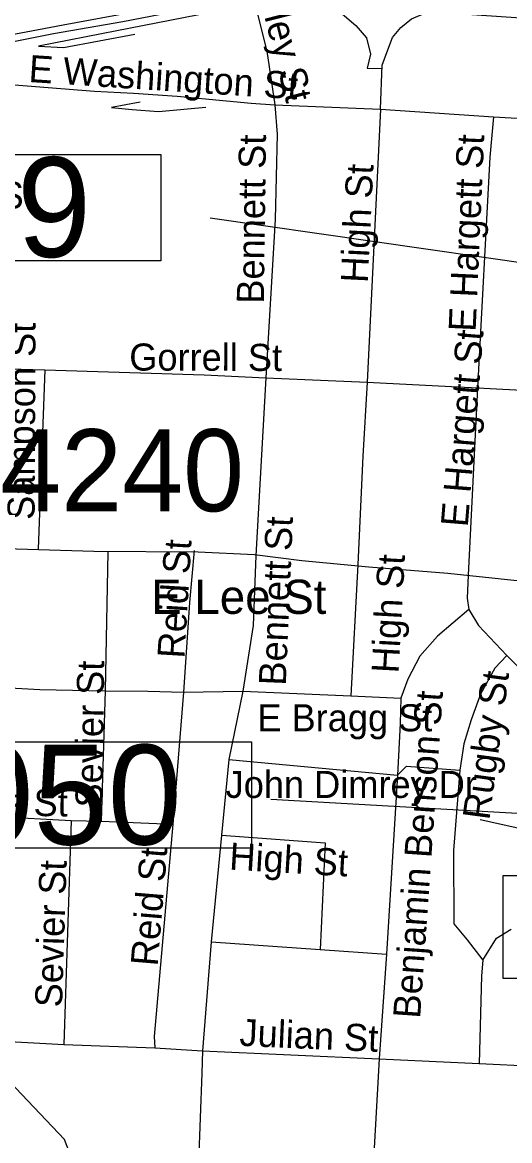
# Model space of a CAD drawing. Extents: x 1662474 to 1856135, y 779280 to 917889.
# Drawn here: x 1769369 to 1771080, y 841338 to 845263 of the extents above; entities that cross this region are included whole.
import ezdxf

# ---------------------------------------------------------------- set-up
doc = ezdxf.new("R2010")
doc.units = 0
for name, color, linetype in [('Cogo Default Point CELL', 7, 'Continuous'), ('Exist Hydrographic Misc Water Feature', 7, 'Continuous'), ('Exist Railroad Mainline', 7, 'Continuous'), ('Exist Railroad Siding', 7, 'Continuous'), ('Exist Road Non-System Structure Non-Sys NCDOT Number Label', 7, 'Continuous'), ('Exist Road Non-System Type 51', 7, 'Continuous'), ('Exist Road Non-System Type 51 Label', 7, 'Continuous'), ('Exist Road Secondary Type 51 Label', 7, 'Continuous'), ('Exist Road Secondary Type 51 Undivided 4 Lane Attributed', 7, 'Continuous'), ('Prop Horizontal Alignment Station Label', 7, 'Continuous')]:
    doc.layers.add(name, color=color, linetype=linetype)

msp = doc.modelspace()

# ---------------------------------------------------------------- linework, layer by layer
at = {"layer": 'Exist Hydrographic Misc Water Feature'}
for points in [[(1774623.6, 836236.3), (1774618.1, 836272), (1774535.1, 836349.2), (1774339.5, 836605.7), (1774110.2, 837303.1), (1773747.1, 837763.5), (1773319.1, 838477.9), (1773115.1, 839026.9), (1773109.2, 840369.5), (1773027.1, 840489.4), (1772827, 840539.4), (1772539.1, 840893.2), (1772094.1, 841578.4), (1771795, 841755.2), (1771573.1, 842009.2), (1771458.1, 842293.8), (1771367, 842377.7), (1770976, 842464.5)], [(1772826.2, 836262.6), (1772495, 836617.2), (1772438, 836716.9), (1772016, 837152.2), (1771794.2, 837465.3), (1771244, 838559.7), (1771230.1, 838917.6), (1771067, 839377.2), (1770936, 839629.4), (1770878, 839696.2), (1770478.9, 839815.9), (1770380.1, 839877.1), (1770380.1, 839959.1), (1770413.9, 840027.3), (1770399, 840126.1), (1770307.9, 840328.2), (1769787.9, 840929.6), (1769549, 841259.5), (1769517, 841342.2), (1769087.1, 841794.1)]]:
    msp.add_lwpolyline(points, dxfattribs=at)
at = {"layer": 'Exist Railroad Mainline'}
msp.add_lwpolyline([(1770386.9, 845391.2), (1770188.9, 845352.6), (1769952.6, 845309.8), (1769722.3, 845265.3), (1769478.2, 845222.6), (1769213.9, 845170.3), (1768961.5, 845123.9), (1768665.3, 845067.6), (1768346, 845008.9), (1768223.1, 844984.4)], dxfattribs=at)
at = {"layer": 'Exist Railroad Siding'}
msp.add_line((1769783.2, 844983.2), (1769682.7, 844963.9), dxfattribs=at)
for points in [[(1771393.9, 845567.3), (1771285.8, 845547.8), (1771087.8, 845509.2), (1770827.1, 845456.4), (1770552.9, 845402.3), (1770290.8, 845347.9), (1770030.5, 845297.4), (1769700.3, 845233.5), (1769426.1, 845179.1)], [(1770386.9, 845391.2), (1770269.1, 845392), (1770117, 845369.1), (1769836.5, 845312.8), (1769512.3, 845252.8), (1769232.2, 845200.4), (1768915.6, 845142.2), (1768579.3, 845082.1), (1768283.1, 845026.1)], [(1769426.1, 845179.1), (1769514, 845174.7), (1769764.1, 845221.1)], [(1769682.7, 844963.9), (1769754.8, 844957.5), (1769846.9, 844950.7), (1770013, 844965.7)]]:
    msp.add_lwpolyline(points, dxfattribs=at)
at = {"layer": 'Exist Road Non-System Structure Non-Sys NCDOT Number Label'}
msp.add_lwpolyline([(1771057.9, 842268.3), (1772374.9, 842268.3), (1772374.9, 841907.2), (1771057.9, 841907.2)], close=True, dxfattribs=at)
at = {"layer": 'Exist Road Non-System Type 51'}
for p, q in [((1770255.6, 844973.9), (1770626.6, 844957.9)), ((1770626.6, 844957.9), (1770579.4, 844000.7)), ((1770626.6, 844957.9), (1771023.2, 844930.9)), ((1771023.2, 844930.9), (1771451.4, 844909.1)), ((1769261.1, 844048.7), (1769448, 844042.9)), ((1769448, 844042.9), (1769424.4, 843414.4)), ((1770223.9, 844015.1), (1770189.4, 843392)), ((1770223.9, 844015.1), (1770579.4, 844000.7)), ((1770579.4, 844000.7), (1770967.4, 843980.8)), ((1770967.4, 843980.8), (1770934.6, 843323.2)), ((1770967.4, 843980.8), (1771362.4, 843960)), ((1769669.2, 843404.4), (1769659.8, 842916.7)), ((1770547.1, 843360.5), (1770522.2, 842899.4)), ((1771070, 843041.1), (1771226.9, 842883.1)), ((1769659.8, 842916.7), (1769645.6, 842459.2)), ((1769935.1, 842912.5), (1769897.1, 842449)), ((1769935.1, 842912.5), (1770143, 842915.9)), ((1770143, 842915.9), (1770094.6, 842675.5)), ((1770143, 842915.9), (1770522.2, 842899.4)), ((1770522.2, 842899.4), (1770698.1, 842891.2)), ((1770094.6, 842675.5), (1770067.9, 842410.7)), ((1770094.6, 842675.5), (1770686.9, 842621.2)), ((1770686.9, 842621.2), (1770648.2, 841992.1)), ((1769232.5, 842477.9), (1769541.1, 842461.6)), ((1769541.1, 842461.6), (1769514.4, 841675.5)), ((1769541.1, 842461.6), (1769645.6, 842459.2)), ((1769645.6, 842459.2), (1769897.1, 842449)), ((1770067.9, 842410.7), (1770032.5, 842035.6)), ((1770032.5, 842035.6), (1770001.2, 841653.5)), ((1770032.5, 842035.6), (1770415.1, 842008.9)), ((1770415.1, 842008.9), (1770648.2, 841992.1)), ((1770648.2, 841992.1), (1770622.2, 841625.2)), ((1769225.1, 841691.9), (1769514.4, 841675.5)), ((1769514.4, 841675.5), (1769834.1, 841664.2)), ((1769834.1, 841664.2), (1770001.2, 841653.5)), ((1770001.2, 841653.5), (1770622.2, 841625.2)), ((1770622.2, 841625.2), (1770600.1, 841232)), ((1770622.2, 841625.2), (1770973.1, 841609.1)), ((1770973.1, 841609.1), (1771223.2, 841596.2))]:
    msp.add_line(p, q, dxfattribs=at)
for points in [[(1770019.1, 845837.7), (1770063.1, 845755.8), (1770119.6, 845610.6), (1770173.6, 845377.2), (1770227.8, 845161.9), (1770255.6, 844973.9)], [(1770394.1, 845345.2), (1770491.5, 845292.8), (1770540.4, 845252.4), (1770576.9, 845208.8), (1770591.5, 845151.4), (1770580, 845102.5), (1770631.1, 845100.9)], [(1770626.6, 844957.9), (1770632.5, 845112.2), (1770648.8, 845157.1), (1770668.4, 845209.9), (1770698.6, 845245), (1770734.9, 845275.4), (1770771.4, 845290.9), (1770821.6, 845298.2), (1770947.6, 845290.2), (1771481, 845254.5)], [(1769222.8, 845143.7), (1769277.4, 845076.2), (1769342.1, 845043.7), (1769622, 845021.2), (1769759.2, 845014.4), (1769912.2, 845003.6), (1770172.9, 844979.7), (1770255.6, 844973.9)], [(1770255.6, 844973.9), (1770263.8, 844870.5), (1770256.9, 844571.2), (1770223.9, 844015.1)], [(1771023.2, 844930.9), (1771010.6, 844789.7), (1770967.4, 843980.8)], [(1769448, 844042.9), (1770007.2, 844025.4), (1770223.9, 844015.1)], [(1770579.4, 844000.7), (1770564.8, 843740.4), (1770547.1, 843360.5)], [(1769972.6, 843409.9), (1769956.6, 843226.7), (1769935.1, 842912.5)], [(1770189.4, 843392), (1770179.5, 843146.1), (1770143, 842915.9)], [(1770934.6, 843323.2), (1770930.4, 843242.4), (1770936.4, 843201.8)], [(1770936.4, 843201.8), (1770826.6, 843108.9), (1770764.8, 843039), (1770723, 842957.7), (1770698.1, 842891.2)], [(1770936.4, 843201.8), (1770970.2, 843146.1), (1771070, 843041.1)], [(1771070, 843041.1), (1771028.2, 842996.2), (1770977.4, 842905.7), (1770945.4, 842815.4), (1770919.4, 842731.2), (1770905.1, 842638)], [(1769218.4, 842932.8), (1769431.1, 842921.7), (1769659.8, 842916.7)], [(1769659.8, 842916.7), (1769809.6, 842915.2), (1769935.1, 842912.5)], [(1770698.1, 842891.2), (1770695.8, 842802.2), (1770686.9, 842621.2)], [(1770686.9, 842621.2), (1770718, 842652.4), (1770905.1, 842638)], [(1770905.1, 842638), (1770882.6, 842356.6), (1770884.6, 842099.4), (1770931.4, 842043.2), (1770986.2, 841971.1)], [(1769897.1, 842449), (1769832.2, 841703.1), (1769834.1, 841664.2)], [(1770067.9, 842410.7), (1770432.5, 842383.7), (1770415.1, 842008.9)], [(1770986.2, 841971.1), (1771033.5, 842049.2), (1771085.8, 842080.8)], [(1770986.2, 841971.1), (1770981, 841916.5), (1770973.1, 841609.1)], [(1770001.2, 841653.5), (1769998.9, 841574.8), (1769987.9, 841261.4)]]:
    msp.add_lwpolyline(points, dxfattribs=at)
at = {"layer": 'Exist Road Secondary Type 51 Undivided 4 Lane Attributed'}
msp.add_lwpolyline([(1769230.3, 843419.1), (1769620.1, 843407), (1769986.8, 843405), (1770184.1, 843395.5), (1770350.3, 843374.1), (1770586.1, 843352.3), (1770862.6, 843329.8), (1771293.5, 843283.8), (1771539.5, 843263.3), (1772154.1, 843204.2)], dxfattribs=at)
at = {"layer": 'Prop Horizontal Alignment Station Label'}
for p, q in [((1773370.6, 844095.9), (1770028.9, 844575.4)), ((1772939.8, 842382.6), (1770241.1, 842535.4))]:
    msp.add_line(p, q, dxfattribs=at)
for points in [[(1768325.9, 844799.8), (1769855.6, 844799.8), (1769855.6, 844426.6), (1768325.9, 844426.6)], [(1768644.2, 842737.7), (1770173.8, 842737.7), (1770173.8, 842364.4), (1768644.2, 842364.4)]]:
    msp.add_lwpolyline(points, close=True, dxfattribs=at)

# ---------------------------------------------------------------- texts
at = {"layer": 'Cogo Default Point CELL'}
msp.add_text('4240', height=288, dxfattribs=at).set_placement((1769291, 843547))
at = {"layer": 'Exist Road Non-System Type 51 Label'}
for s, rotation, p in [('S Dudley St', 284.2007, (1770131.9, 845626.5)), ('E Washington St', 356.2733, (1769389.5, 845053.9)), ('Bennett St', 89.2502, (1770216.9, 844275.2)), ('E Hargett St', 87.4694, (1770960.5, 844176.1)), ('High St', 87.1953, (1770581.8, 844347.2)), ('Medley St', 358.8874, (1768843.8, 844618.5)), ('Sampson St', 89.704, (1769412, 843516.6)), ('E Hargett St', 85.4108, (1770932.9, 843489.9)), ('Gorrell St', 359.8285, (1769744.4, 844041)), ('Bennett St', 87.5577, (1770294, 842933.9)), ('Reid St', 86.5469, (1769938, 843029)), ('High St', 86.892, (1770690, 842977.1)), ('Sevier St', 89.3032, (1769650.3, 842506.8)), ('Rugby St', 82.3425, (1771008.8, 842460.8)), ('Benjamin Benson St', 86.0021, (1770765.6, 841764.9)), ('Douglas St', 359.0938, (1768906.6, 842485.6)), ('Reid St', 85.2381, (1769843.9, 841948.4)), ('High St', 356.6574, (1770094, 842289.6)), ('Sevier St', 88.158, (1769508.4, 841805)), ('Julian St', 357.47, (1770130, 841671.1))]:
    msp.add_text(s, height=95, rotation=rotation, dxfattribs=at).set_placement(p)
for s, p in [('E Bragg St', (1770194.3, 842774.8)), ('John Dimrey Dr', (1770082.9, 842540.9))]:
    msp.add_text(s, height=95, dxfattribs=at).set_placement(p)
at = {"layer": 'Exist Road Secondary Type 51 Label'}
msp.add_text('E Lee St', height=120, dxfattribs=at).set_placement((1769821.5, 843186.9))
at = {"layer": 'Prop Horizontal Alignment Station Label'}
for s, p in [('L1049', (1768309.2, 844439.6)), ('L1050', (1768627.4, 842377.4))]:
    msp.add_text(s, height=350, dxfattribs=at).set_placement(p)

doc.saveas('drawing.dxf')
